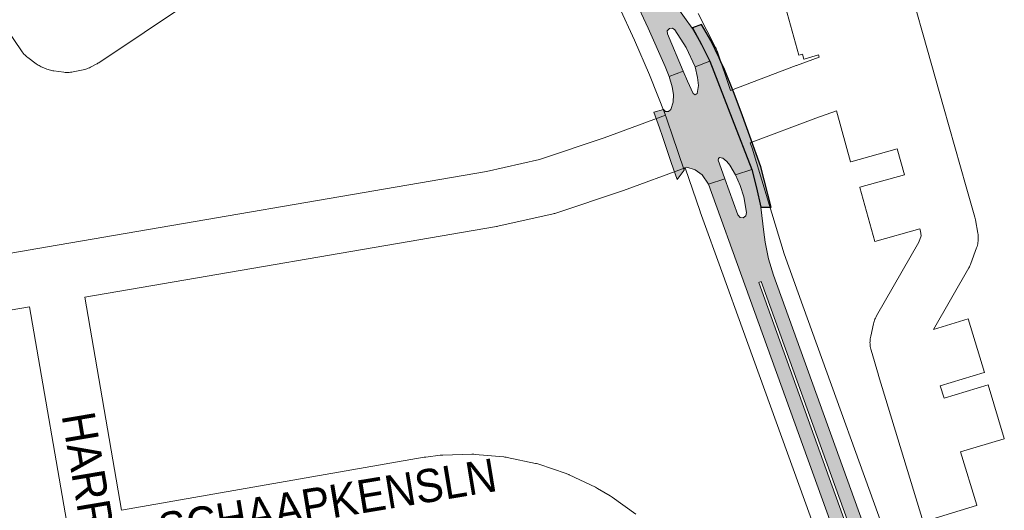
# Paper-space layout 'Layout1' of a CAD drawing. Header units: metres. Extents: x 123097 to 144122, y 392739 to 407589.
# Tile 452 of 510: x 138142 to 138371, y 399134 to 399248. Entities that reach past the tile are written whole.
import ezdxf
from ezdxf.enums import TextEntityAlignment as Align

# ---------------------------------------------------------------- set-up
doc = ezdxf.new("R2010")
doc.units = ezdxf.units.M
doc.header["$MEASUREMENT"] = 0
for name, color, linetype, lineweight in [('gs-anno-wegen algemeen tekst', 7, 'Continuous', 0), ('gs-knt-aanvullende hoofdweg', 7, 'Continuous', 0), ('gs-knt-wegen algemeen', 7, 'Continuous', 0), ('ir-ARC-asfalt-hoofdwegen-te inspecteren', 5, 'Continuous', 0), ('ir-ARC-fietspaden naastliggend- te inspecteren', 1, 'Continuous', 0)]:
    doc.layers.add(name, color=color, linetype=linetype, lineweight=lineweight)
doc.styles.add('Style-Arial', font='arial.ttf')

psp = doc.layouts.get("Layout1")

# ---------------------------------------------------------------- hatches: boundary and pattern name
at = {"layer": 'ir-ARC-asfalt-hoofdwegen-te inspecteren', "linetype": 'Continuous', "lineweight": 13}
for points in [[(138292.953, 399234.396), (138296.233, 399235.631), (138292.548, 399244.25), (138292.522, 399244.97), (138292.988, 399245.52), (138293.703, 399245.612), (138294.293, 399245.197), (138296.904, 399241.066), (138298.996, 399236.649), (138302.389, 399237.927), (138300.48, 399241.821), (138298.265, 399245.588), (138294.722, 399250.533), (138293.14, 399252.707), (138292.257, 399254.033), (138291.888, 399254.718), (138291.584, 399254.565), (138285.394, 399267.423), (138283.44, 399271.22), (138277.349, 399282.152), (138275.698, 399285.402), (138274.468, 399288.833), (138273.678, 399292.391), (138273.34, 399296.02), (138273.33, 399300.2), (138273.341, 399300.301), (138273.4, 399300.863), (138270.172, 399301.407), (138270.027, 399297.041), (138270.426, 399292.691), (138271.365, 399288.425), (138272.827, 399284.308), (138274.79, 399280.406), (138285.014, 399260.879), (138287.916, 399254.873), (138287.4, 399254.618), (138284.45, 399260.575), (138274.247, 399280.134), (138272.257, 399284.103), (138270.776, 399288.288), (138269.825, 399292.625), (138269.419, 399297.046), (138269.565, 399301.483), (138266.318, 399301.84), (138266.345, 399301.5), (138266.355, 399301.377), (138266.359, 399300.613), (138266.493, 399294.504), (138267.34, 399288.452), (138268.536, 399284.625), (138270.093, 399280.931), (138271.998, 399277.403), (138274.39, 399273.09), (138283.07, 399256.18), (138284.873, 399252.443), (138288.076, 399245.621), (138292.038, 399236.667), (138292.502, 399235.544)], [(138302.088, 399209.357), (138305.879, 399210.65), (138304.998, 399213.019), (138304.334, 399214.922), (138304.365, 399215.313), (138304.652, 399215.581), (138305.4, 399215.388), (138306.321, 399214.664), (138307.065, 399213.76), (138308.345, 399211.574), (138312.14, 399212.76), (138307.584, 399224.521), (138302.404, 399237.897), (138302.389, 399237.927), (138298.996, 399236.649), (138299.518, 399234.159), (138299.732, 399232.288), (138299.456, 399230.425), (138298.976, 399230.099), (138298.487, 399230.412), (138297.215, 399233.318), (138296.233, 399235.631), (138292.953, 399234.396), (138293.63, 399231.96), (138293.984, 399230.2), (138293.874, 399228.409), (138293.308, 399226.705), (138292.788, 399226.265), (138292.107, 399226.278), (138291.604, 399226.738), (138293.616, 399220.82), (138296.404, 399212.617), (138296.531, 399213.174), (138297.08, 399213.332), (138298.999, 399212.73), (138300.603, 399211.516)], [(138293.616, 399220.82), (138291.604, 399226.738), (138289.42, 399226.106), (138290.679, 399222.463), (138291.379, 399220.438), (138293.45, 399214.449), (138294.826, 399210.468), (138296.404, 399212.617)], [(138310.551, 399186.034), (138332.551, 399125.001), (138335.413, 399117.517), (138338.378, 399118.663), (138337.379, 399121.07), (138313.734, 399186.591), (138314.309, 399186.788), (138337.956, 399121.28), (138338.951, 399118.885), (138341.905, 399120.026), (138340.54, 399123.53), (138317.206, 399188.243), (138315.996, 399192.044), (138315.252, 399195.962), (138314.947, 399198.259), (138314.251, 399204.012), (138313.613, 399206.911), (138312.14, 399212.76), (138308.345, 399211.574), (138309.449, 399209.06), (138310.259, 399206.436), (138310.914, 399202.784), (138310.772, 399202.036), (138310.157, 399201.589), (138309.402, 399201.684), (138308.917, 399202.27), (138305.879, 399210.65), (138302.088, 399209.357)]]:
    psp.add_hatch(color=5, dxfattribs=at).paths.add_polyline_path(points, flags=0)
at = {"layer": 'ir-ARC-fietspaden naastliggend- te inspecteren', "linetype": 'Continuous', "lineweight": 30}
psp.add_hatch(color=1, dxfattribs=at).paths.add_polyline_path([(138314.234, 399213.415), (138311.714, 399220.51), (138309.975, 399225.231), (138308.069, 399230.405), (138305.616, 399236.366), (138305.134, 399237.392), (138304.538, 399238.736), (138302.638, 399242.694), (138300.431, 399246.411), (138298.384, 399245.662), (138300.48, 399241.821), (138302.389, 399237.927), (138302.404, 399237.897), (138307.584, 399224.521), (138312.14, 399212.76), (138313.187, 399208.538), (138314.251, 399204.012), (138316.658, 399204.022)], flags=0)

# ---------------------------------------------------------------- linework, layer by layer
at = {"layer": 'gs-knt-aanvullende hoofdweg', "color": 7, "linetype": 'Continuous', "flags": 128}
for points in [[(138292.089, 399225.407), (138288.402, 399234.774), (138284.935, 399242.782), (138281.286, 399250.722)], [(138299.666, 399248.957), (138303.706, 399241.107), (138303.83, 399240.852), (138303.87, 399240.766), (138303.946, 399240.593), (138304.017, 399240.418), (138304.03, 399240.383), (138304.051, 399240.33), (138304.146, 399240.063), (138307.156, 399231.113)], [(138311.792, 399218.947), (138312.085, 399218.155), (138312.16, 399217.942), (138312.228, 399217.728), (138315.484, 399206.999), (138319.672, 399193.196), (138324.019, 399181.172), (138344.994, 399123.152)], [(138351.586, 399039.293), (138352.358, 399041.686), (138353.493, 399045.999), (138354.16, 399051.179), (138354.156, 399056.399), (138353.478, 399061.577), (138352.244, 399066.234), (138351.08, 399069.471), (138351.073, 399069.489), (138347.379, 399078.222), (138347.36, 399078.268), (138331.059, 399117.543), (138331.056, 399117.551), (138330.929, 399117.877), (138309.894, 399176.066), (138305.48, 399188.274), (138300.175, 399202.949), (138300.138, 399203.054), (138296.637, 399213.208)]]:
    psp.add_lwpolyline(points, dxfattribs=at)
at = {"layer": 'gs-knt-wegen algemeen', "color": 7, "linetype": 'Continuous', "flags": 128}
for points in [[(138307.156, 399231.113), (138322.431, 399236.905), (138322.53, 399236.942), (138327.79, 399238.84), (138327.62, 399239.389), (138324.254, 399238.421, -0.385889), (138324.243, 399238.428), (138323.923, 399239.583), (138323.041, 399239.338, -0.3842086), (138323.029, 399239.345), (138319.539, 399251.868, -0.3842078), (138319.546, 399251.88), (138335.003, 399256.187), (138330.126, 399273.456, -0.38428), (138330.133, 399273.468), (138342.644, 399277.001, -0.3842797), (138342.656, 399276.995), (138349.308, 399253.439), (138352.958, 399240.511), (138352.959, 399240.508), (138352.96, 399240.505)], [(138352.96, 399240.505), (138356.679, 399227.335), (138361.913, 399208.801), (138363.904, 399201.751), (138363.982, 399201.449), (138364.045, 399201.143), (138364.613, 399198.009), (138364.661, 399197.701), (138364.694, 399197.391), (138364.713, 399197.08), (138364.716, 399196.768), (138364.705, 399196.456), (138364.679, 399196.146), (138364.638, 399195.837), (138364.582, 399195.53), (138364.512, 399195.226), (138364.427, 399194.926), (138364.328, 399194.631), (138363.001, 399190.968), (138362.898, 399190.703), (138362.785, 399190.444), (138362.66, 399190.189), (138362.524, 399189.941), (138354.328, 399175.683), (138362.347, 399178.111, -0.3847433), (138362.359, 399178.104), (138366.126, 399165.661, -0.3847426), (138366.12, 399165.649), (138355.898, 399162.555), (138356.77, 399159.697), (138366.99, 399162.783, -0.3847224), (138367.002, 399162.777), (138370.76, 399150.331, -0.3847222), (138370.753, 399150.319), (138360.568, 399147.244), (138364.348, 399134.852, -0.384801), (138364.341, 399134.84), (138351.906, 399131.047, -0.3848001)], [(138351.894, 399131.054), (138341.541, 399164.996), (138341.537, 399165.009), (138341.519, 399165.069), (138339.836, 399170.828), (138339.759, 399171.119), (138339.694, 399171.413), (138339.644, 399171.709), (138339.607, 399172.008), (138339.584, 399172.308), (138339.575, 399172.609), (138339.58, 399172.91), (138339.599, 399173.211), (138339.631, 399173.51), (138339.678, 399173.807), (138339.738, 399174.102), (138340.401, 399177.008), (138340.468, 399177.276), (138340.547, 399177.542), (138340.637, 399177.803), (138340.737, 399178.061), (138340.849, 399178.314), (138340.971, 399178.562), (138341.104, 399178.804), (138350.953, 399195.937), (138351.488, 399197.415), (138351.289, 399198.514), (138351.146, 399199.019), (138340.707, 399196.11, -0.3842092), (138340.696, 399196.117), (138337.205, 399208.64, -0.3842102), (138337.212, 399208.652), (138347.608, 399211.549), (138345.912, 399217.553), (138335.091, 399214.538, -0.384208), (138335.079, 399214.545), (138331.766, 399226.433), (138326.998, 399224.712), (138311.792, 399218.947)]]:
    psp.add_lwpolyline(points, format="xyb", dxfattribs=at)
for points in [[(138213.659, 399273.115), (138160.531, 399237.581), (138160.335, 399237.455), (138160.135, 399237.336), (138159.931, 399237.224), (138158.602, 399236.529), (138158.334, 399236.396), (138158.06, 399236.276), (138157.78, 399236.169), (138157.496, 399236.074), (138157.208, 399235.993), (138156.916, 399235.925), (138154.61, 399235.443), (138154.3, 399235.386), (138153.988, 399235.344), (138153.675, 399235.317), (138153.36, 399235.306), (138153.046, 399235.309), (138152.731, 399235.328), (138152.419, 399235.362), (138150.083, 399235.673), (138149.812, 399235.715), (138149.542, 399235.769), (138149.274, 399235.833), (138149.01, 399235.91), (138148.749, 399235.997), (138148.492, 399236.095), (138147.397, 399236.54), (138147.145, 399236.649), (138146.897, 399236.768), (138146.655, 399236.898), (138146.418, 399237.038), (138146.188, 399237.188), (138145.964, 399237.347), (138144.073, 399238.753), (138143.827, 399238.944), (138143.591, 399239.148), (138143.366, 399239.362), (138143.15, 399239.587), (138142.946, 399239.822), (138142.753, 399240.066), (138142.572, 399240.319), (138130.411, 399258.223)], [(137834.026, 399169.046), (137854.133, 399148.117), (137856.641, 399145.825), (137857.002, 399145.61), (137857.38, 399145.426), (137857.772, 399145.273), (137858.175, 399145.154), (137858.587, 399145.069), (137859.005, 399145.018), (137859.426, 399145.002), (137859.846, 399145.022), (137860.264, 399145.076), (137958.621, 399162.054), (138052.266, 399178.219), (138148.638, 399194.855), (138148.642, 399194.856), (138250.504, 399212.361), (138262.823, 399215.13), (138277.89, 399220.155), (138290.871, 399224.957), (138292.089, 399225.407)], [(138296.637, 399213.208), (138282.309, 399207.907), (138282.11, 399207.837), (138266.63, 399202.675), (138266.422, 399202.61), (138266.211, 399202.551), (138265.999, 399202.5), (138253.198, 399199.622), (138253.036, 399199.587), (138252.873, 399199.557), (138157.271, 399183.128)], [(138157.271, 399183.128), (138165.824, 399133.713)], [(138144.44, 399180.918), (138060.898, 399166.497)], [(138160.022, 399091.441), (138159.57, 399093.543), (138159.52, 399093.8), (138154.107, 399125.066), (138144.44, 399180.918)], [(138165.824, 399133.713), (138236.096, 399146.014), (138236.271, 399146.043), (138236.446, 399146.066), (138239.79, 399146.465), (138240.078, 399146.493), (138240.366, 399146.508), (138247.096, 399146.709), (138247.353, 399146.712), (138247.611, 399146.704), (138247.868, 399146.686), (138254.572, 399146.088), (138254.829, 399146.06), (138255.084, 399146.022), (138255.337, 399145.974), (138261.924, 399144.585), (138262.175, 399144.527), (138262.424, 399144.459), (138262.669, 399144.381), (138269.044, 399142.222), (138269.152, 399142.184), (138269.386, 399142.094), (138269.45, 399142.069), (138269.677, 399141.969), (138269.759, 399141.931), (138275.817, 399139.041), (138276.075, 399138.911), (138276.327, 399138.769), (138279.225, 399137.055), (138279.471, 399136.902), (138279.71, 399136.739)], [(138279.71, 399136.739), (138285.176, 399132.81)]]:
    psp.add_lwpolyline(points, dxfattribs=at)
at = {"layer": 'ir-ARC-asfalt-hoofdwegen-te inspecteren', "color": 5, "linetype": 'Continuous', "lineweight": 13, "flags": 128}
for points in [[(138284.873, 399252.443), (138288.076, 399245.621), (138292.038, 399236.667), (138292.502, 399235.544), (138292.953, 399234.396), (138296.233, 399235.631), (138292.548, 399244.25), (138292.522, 399244.97), (138292.988, 399245.52), (138293.703, 399245.612), (138294.293, 399245.197), (138296.904, 399241.066), (138298.996, 399236.649), (138302.389, 399237.927), (138300.48, 399241.821), (138298.265, 399245.588), (138294.722, 399250.533)], [(138340.54, 399123.53), (138317.206, 399188.243), (138315.996, 399192.044), (138315.252, 399195.962), (138314.947, 399198.259), (138314.251, 399204.012), (138313.613, 399206.911), (138312.14, 399212.76), (138308.345, 399211.574), (138309.449, 399209.06), (138310.259, 399206.436), (138310.914, 399202.784), (138310.772, 399202.036), (138310.157, 399201.589), (138309.402, 399201.684), (138308.917, 399202.27), (138305.879, 399210.65), (138302.088, 399209.357), (138310.551, 399186.034), (138332.551, 399125.001)], [(138337.379, 399121.07), (138313.734, 399186.591), (138314.309, 399186.788), (138337.956, 399121.28)]]:
    psp.add_lwpolyline(points, dxfattribs=at)
at = {"layer": 'ir-ARC-asfalt-hoofdwegen-te inspecteren', "color": 5, "linetype": 'Continuous', "lineweight": 13}
for points in [[(138302.088, 399209.357), (138305.879, 399210.65), (138304.998, 399213.019), (138304.334, 399214.922), (138304.365, 399215.313), (138304.652, 399215.581), (138305.4, 399215.388), (138306.321, 399214.664), (138307.065, 399213.76), (138308.345, 399211.574), (138312.14, 399212.76), (138307.584, 399224.521), (138302.404, 399237.897), (138302.389, 399237.927), (138298.996, 399236.649), (138299.518, 399234.159), (138299.732, 399232.288), (138299.456, 399230.425), (138298.976, 399230.099), (138298.487, 399230.412), (138297.215, 399233.318), (138296.233, 399235.631), (138292.953, 399234.396), (138293.63, 399231.96), (138293.984, 399230.2), (138293.874, 399228.409), (138293.308, 399226.705), (138292.788, 399226.265), (138292.107, 399226.278), (138291.604, 399226.738), (138293.616, 399220.82), (138296.404, 399212.617), (138296.531, 399213.174), (138297.08, 399213.332), (138298.999, 399212.73), (138300.603, 399211.516)], [(138293.616, 399220.82), (138291.604, 399226.738), (138289.42, 399226.106), (138290.679, 399222.463), (138291.379, 399220.438), (138293.45, 399214.449), (138294.826, 399210.468), (138296.404, 399212.617)]]:
    psp.add_lwpolyline(points, close=True, dxfattribs=at)
at = {"layer": 'ir-ARC-fietspaden naastliggend- te inspecteren', "color": 1, "linetype": 'Continuous', "lineweight": 30}
psp.add_lwpolyline([(138314.234, 399213.415), (138311.714, 399220.51), (138309.975, 399225.231), (138308.069, 399230.405), (138305.616, 399236.366), (138305.134, 399237.392), (138304.538, 399238.736), (138302.638, 399242.694), (138300.431, 399246.411), (138298.384, 399245.662), (138300.48, 399241.821), (138302.389, 399237.927), (138302.404, 399237.897), (138307.584, 399224.521), (138312.14, 399212.76), (138313.187, 399208.538), (138314.251, 399204.012), (138316.658, 399204.022)], close=True, dxfattribs=at)

# ---------------------------------------------------------------- texts
at = {"layer": 'gs-anno-wegen algemeen tekst', "color": 7, "style": 'Style-Arial', "width": 0.909091}
for s, rotation, p in [('HARRY', 279.60944, (138158.517, 399139.507)), ('SCHAAPKENSLN', 9.39282, (138213.588, 399135.555))]:
    psp.add_text(s, height=7.7, rotation=rotation, dxfattribs=at).set_placement(p, align=Align.MIDDLE_CENTER)

doc.saveas('drawing.dxf')
